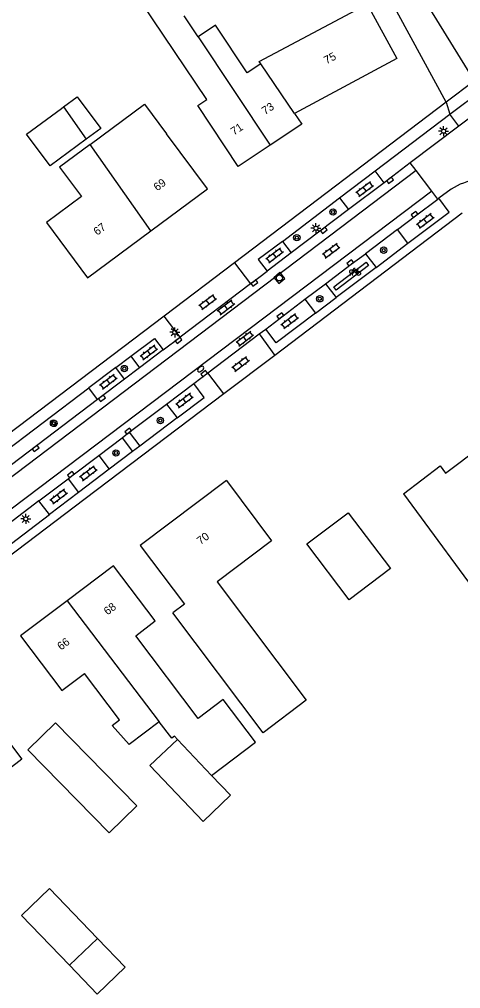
# Model space of a CAD drawing. Extents: x 136000 to 141014, y 402000 to 403500.
# Drawn here: x 138247.2 to 138302.3, y 402866.2 to 402987.2 of the extents above; entities that cross this region are included whole.
import ezdxf

# ---------------------------------------------------------------- set-up
doc = ezdxf.new("R2010")
doc.units = 0
for name, color, linetype in [('gg-anno-huisnummerreeks BGT', 7, 'Continuous'), ('gg-bbg-bijgebouw', 7, 'Continuous'), ('gg-bbg-gedigitaliseerde bebouwing', 7, 'Continuous'), ('gg-bbg-gedigitaliseerde bijgebouw', 7, 'Continuous'), ('gg-bbg-hoofdgebouw', 7, 'Continuous'), ('gg-bbg-luifel en loopbrug', 7, 'Continuous'), ('gg-bbg-tussenscheiding', 7, 'Continuous'), ('gg-knt-verharding', 7, 'Continuous'), ('gg-knt-verharding nz', 7, 'Continuous'), ('gt-grn-weggrens', 7, 'Continuous'), ('gt-symb-boom', 7, 'Continuous'), ('gt-symb-brandkraan', 7, 'Continuous'), ('gt-symb-fietsenrek', 7, 'Continuous'), ('gt-symb-klinker verharding', 7, 'Continuous'), ('gt-symb-kolk', 7, 'Continuous'), ('gt-symb-lichtmast', 7, 'Continuous'), ('gt-symb-rioolschacht', 7, 'Continuous')]:
    doc.layers.add(name, color=color, linetype=linetype)

# ---------------------------------------------------------------- blocks, each defined once
blk = doc.blocks.new('gt0-LMAST')
at = {"layer": 'gt-symb-lichtmast'}
for p, q in [((-0.18, 0.17), (-0.45, 0.44)), ((0, 0.25), (0, 0.62)), ((0.17, 0.17), (0.44, 0.44)), ((-0.25, 0), (-0.63, 0)), ((-0.18, -0.18), (-0.45, -0.45)), ((0, -0.25), (0, -0.63)), ((0.44, -0.45), (0.17, -0.18)), ((0.25, 0), (0.62, 0))]:
    blk.add_line(p, q, dxfattribs=at)
blk.add_circle((0, 0), 0.25, dxfattribs=at)
blk = doc.blocks.new('gt0-KL1')
at = {"layer": 'gt-symb-klinker verharding'}
for p, q in [((-1.15, 0.3), (1.15, 0.3)), ((-1, -0.3), (-1, 0.3)), ((-0.5, 0.3), (-0.5, 0.45)), ((0, -0.3), (0, 0.3)), ((0.5, 0.3), (0.5, 0.45)), ((1, -0.3), (1, 0.3)), ((-1.15, -0.3), (1.15, -0.3)), ((-0.5, -0.45), (-0.5, -0.3)), ((0.5, -0.45), (0.5, -0.3))]:
    blk.add_line(p, q, dxfattribs=at)
blk = doc.blocks.new('gt0-KOLK')
at = {"layer": 'gt-symb-kolk'}
blk.add_lwpolyline([(0, 0), (0.38, 0), (0.38, 0.4), (-0.37, 0.4), (-0.37, 0), (0, 0)], dxfattribs=at)
blk = doc.blocks.new('gt0-RS')
at = {"layer": 'gt-symb-rioolschacht'}
blk.add_lwpolyline([(-0.5, -0.5), (0.5, -0.5), (0.5, 0.5), (-0.5, 0.5)], close=True, dxfattribs=at)
blk.add_circle((0, 0), 0.375, dxfattribs=at)
blk = doc.blocks.new('gt0-BOOM')
at = {"layer": 'gt-symb-boom'}
for radius in [0.4, 0.2]:
    blk.add_circle((0, 0), radius, dxfattribs=at)
blk = doc.blocks.new('gt0-BR')
at = {"layer": 'gt-symb-brandkraan'}
for centre, radius, start, end in [((-0.24, 0), 0.206, 107.5669, 252.4331), ((0.6, -2.66), 3, 106.892, 107.5669), ((0, -0.69), 0.938, 73.108, 106.892), ((-0.6, -2.66), 3, 72.4331, 73.108), ((0.24, 0), 0.206, 287.567, 72.4331), ((0.6, 2.66), 3, 252.4331, 253.108), ((0, 0.69), 0.938, 253.108, 286.8921), ((-0.6, 2.66), 3, 286.8921, 287.567)]:
    blk.add_arc(centre, radius, start, end, dxfattribs=at)
blk = doc.blocks.new('gt0-FREK')
at = {"layer": 'gt-symb-fietsenrek'}
for p, q in [((0.26, 0.76), (0.29, 0.82)), ((0.54, 0.34), (0.26, 0.76)), ((0.29, 0.82), (0.77, 0.71)), ((0.77, 0.71), (0.54, 0.34)), ((0.76, 0.84), (0.87, 0.82)), ((0.77, 0.71), (0.84, 0.82)), ((0.89, 0.25), (0.77, 0.71))]:
    blk.add_line(p, q, dxfattribs=at)
for points in [[(-0.12, 0), (-0.05, 0.31), (0.05, 0.31), (0.12, 0)], [(0.04, 0.48), (0.23, 0.71), (0.26, 0.76)], [(0.29, 0.82), (0.36, 0.94), (0.45, 0.93)], [(0.54, 0.34), (0.56, 0.31), (0.89, 0.25)]]:
    blk.add_lwpolyline(points, dxfattribs=at)
for centre in [(0.04, 0.48), (0.89, 0.25)]:
    blk.add_circle(centre, 0.252, dxfattribs=at)

msp = doc.modelspace()

# ---------------------------------------------------------------- linework, layer by layer
at = {"layer": 'gg-bbg-bijgebouw'}
msp.add_lwpolyline([(138261.86, 402888.99), (138251.7, 402899.34), (138248.27, 402895.97), (138258.43, 402885.62), (138261.86, 402888.99)], dxfattribs=at)
at = {"layer": 'gg-bbg-gedigitaliseerde bebouwing'}
for p, q in [((138269.52, 402985.06), (138267.78, 402987.68)), ((138270.71, 402966.04), (138265.58, 402972.95))]:
    msp.add_line(p, q, dxfattribs=at)
for points in [[(138270.59, 402977.22), (138261.18, 402991.31), (138264.08, 402993.24)], [(138277.34, 402981.66), (138277.12, 402981.96), (138290.6, 402989.12)], [(138277.34, 402981.66), (138275.63, 402980.54), (138271.68, 402986.5), (138269.52, 402985.06)], [(138274.54, 402968.86), (138269.48, 402976.49), (138270.59, 402977.22)], [(138256.04, 402971.59), (138262.84, 402976.64), (138265.58, 402972.95)], [(138256.04, 402971.59), (138252.24, 402968.77), (138254.95, 402965.11)], [(138254.95, 402965.11), (138250.58, 402961.87), (138255.72, 402954.94)], [(138295.14, 402927.95), (138305.94, 402913.32), (138310.47, 402916.63), (138305.2, 402923.84), (138313.65, 402930.01), (138320.54, 402920.57), (138327.72, 402925.9)], [(138273.05, 402929.61), (138278.7, 402922.11), (138271.88, 402916.97), (138283.01, 402902.18), (138277.62, 402898.12), (138266.35, 402913.08)], [(138269.53, 402899.91), (138261.74, 402910.23), (138264.18, 402912.08), (138258.98, 402918.98)], [(138247.37, 402910.21), (138252.53, 402903.39), (138255.33, 402905.51)], [(138264.66, 402899.5), (138260.9, 402896.65), (138258.78, 402899.03), (138259.71, 402899.74), (138255.33, 402905.51)], [(138271.21, 402892.8), (138276.67, 402896.94), (138272.64, 402902.27), (138269.53, 402899.91)], [(138266.95, 402897.29), (138266.57, 402897.68), (138266.24, 402897.43), (138264.66, 402899.5)]]:
    msp.add_lwpolyline(points, dxfattribs=at)
at = {"layer": 'gg-bbg-gedigitaliseerde bijgebouw'}
for p, q in [((138252.72, 402976.3), (138254.42, 402977.56)), ((138252.47, 402976.11), (138252.72, 402976.3)), ((138253.46, 402869.07), (138256.97, 402872.43))]:
    msp.add_line(p, q, dxfattribs=at)
for points in [[(138254.42, 402977.56), (138257.36, 402973.59), (138255.56, 402972.26)], [(138255.56, 402972.26), (138251.05, 402968.93), (138248.12, 402972.9), (138252.47, 402976.11)], [(138283.11, 402921.7), (138288.24, 402925.59), (138293.52, 402918.64), (138288.38, 402914.74), (138283.11, 402921.7)], [(138271.21, 402892.8), (138273.57, 402890.32), (138270.14, 402887.05), (138263.51, 402894.02), (138266.95, 402897.29)], [(138253.46, 402869.07), (138247.49, 402875.3), (138250.99, 402878.67), (138256.97, 402872.43)]]:
    msp.add_lwpolyline(points, dxfattribs=at)
at = {"layer": 'gg-bbg-hoofdgebouw'}
for p, q in [((138278.53, 402971.51), (138274.54, 402968.86)), ((138263.64, 402960.8), (138270.71, 402966.04)), ((138255.72, 402954.94), (138263.64, 402960.8)), ((138258.98, 402918.98), (138253.18, 402914.6)), ((138253.18, 402914.6), (138247.37, 402910.21))]:
    msp.add_line(p, q, dxfattribs=at)
for points in [[(138290.6, 402989.12), (138294.31, 402982.32), (138281.56, 402975.49)], [(138281.56, 402975.49), (138282.47, 402974.12), (138278.53, 402971.51)], [(138295.14, 402927.95), (138299.73, 402931.45), (138300.41, 402930.56), (138309.13, 402937.13), (138308.72, 402937.66), (138315.18, 402942.56), (138327.72, 402925.9)], [(138273.05, 402929.61), (138262.29, 402921.49), (138267.81, 402914.18), (138266.35, 402913.08)], [(138233.79, 402899.81), (138240.16, 402904.68), (138244.39, 402899.11), (138244.3, 402899.04), (138247.51, 402894.82), (138244.52, 402892.54), (138243.32, 402894.12), (138239.22, 402891), (138237.04, 402893.86), (138237.83, 402894.46), (138233.79, 402899.81)]]:
    msp.add_lwpolyline(points, dxfattribs=at)
at = {"layer": 'gg-bbg-luifel en loopbrug'}
msp.add_lwpolyline([(138256.97, 402872.43), (138260.41, 402868.84), (138256.91, 402865.47), (138253.46, 402869.07)], dxfattribs=at)
at = {"layer": 'gg-bbg-tussenscheiding'}
for p, q in [((138269.52, 402985.06), (138278.53, 402971.51)), ((138281.56, 402975.49), (138277.34, 402981.66)), ((138252.72, 402976.3), (138255.56, 402972.26)), ((138263.64, 402960.8), (138256.04, 402971.59)), ((138253.18, 402914.6), (138264.66, 402899.5)), ((138271.21, 402892.8), (138266.95, 402897.29))]:
    msp.add_line(p, q, dxfattribs=at)
at = {"layer": 'gg-knt-verharding'}
for p, q in [((138304, 402979.55), (138300.48, 402976.88)), ((138306.48, 402977.25), (138302.06, 402973.9)), ((138300.48, 402976.88), (138274.06, 402956.81)), ((138291.62, 402968.29), (138300.94, 402975.37)), ((138302.06, 402973.9), (138300.94, 402975.37)), ((138302.06, 402973.9), (138296, 402969.31)), ((138296, 402969.31), (138292.73, 402966.82)), ((138296.74, 402968.33), (138296, 402969.31)), ((138292.73, 402966.82), (138291.62, 402968.29)), ((138298.68, 402965.78), (138296.74, 402968.33)), ((138292.73, 402966.82), (138288.29, 402963.46)), ((138299.43, 402964.79), (138298.68, 402965.78)), ((138301.1, 402966.03), (138299.57, 402964.89)), ((138280.05, 402959.5), (138287.18, 402964.93)), ((138287.18, 402964.93), (138288.29, 402963.46)), ((138299.43, 402964.79), (138299.57, 402964.89)), ((138302.46, 402963.03), (138279.1, 402945.26)), ((138288.29, 402963.46), (138281.15, 402958.06)), ((138294.39, 402960.98), (138290.41, 402957.96)), ((138295.71, 402959.26), (138294.39, 402960.98)), ((138280.05, 402959.5), (138281.15, 402958.06)), ((138291.73, 402956.25), (138295.71, 402959.26)), ((138281.15, 402958.06), (138278.13, 402955.76)), ((138290.41, 402957.96), (138291.73, 402956.25)), ((138274.06, 402956.81), (138265.27, 402950.14)), ((138274.06, 402956.81), (138276.06, 402954.19)), ((138276.06, 402954.19), (138278.13, 402955.76)), ((138276.06, 402954.19), (138267.3, 402947.55)), ((138282.86, 402952.27), (138285.43, 402954.21)), ((138285.43, 402954.21), (138286.74, 402952.48)), ((138277.97, 402948.55), (138282.86, 402952.27)), ((138282.86, 402952.27), (138284.17, 402950.53)), ((138284.17, 402950.53), (138286.74, 402952.48)), ((138265.27, 402950.14), (138216.54, 402913.24)), ((138267.3, 402947.55), (138265.27, 402950.14)), ((138277.15, 402947.93), (138277.97, 402948.55)), ((138265.15, 402945.93), (138267.3, 402947.55)), ((138270.75, 402943.09), (138277.15, 402947.93)), ((138277.15, 402947.93), (138279.1, 402945.26)), ((138265.15, 402945.93), (138262.22, 402943.69)), ((138259.24, 402943.73), (138261.13, 402945.15)), ((138261.13, 402945.15), (138262.22, 402943.69)), ((138279.1, 402945.26), (138272.72, 402940.44)), ((138260.33, 402942.27), (138259.24, 402943.73)), ((138262.22, 402943.69), (138260.33, 402942.27)), ((138260.33, 402942.27), (138256.98, 402939.74)), ((138268.98, 402941.73), (138270.75, 402943.09)), ((138272.72, 402940.44), (138270.75, 402943.09)), ((138224.27, 402917.22), (138255.88, 402941.19)), ((138256.98, 402939.74), (138255.88, 402941.19)), ((138265.59, 402939.17), (138268.98, 402941.73)), ((138260.93, 402935.65), (138265.59, 402939.17)), ((138265.59, 402939.17), (138266.89, 402937.46)), ((138266.89, 402937.46), (138262.23, 402933.93)), ((138257.12, 402932.74), (138260.05, 402934.96)), ((138260.05, 402934.96), (138260.93, 402935.65)), ((138260.05, 402934.96), (138261.34, 402933.25)), ((138260.93, 402935.65), (138262.23, 402933.93)), ((138257.12, 402932.74), (138258.41, 402931.04)), ((138261.34, 402933.25), (138258.41, 402931.04)), ((138249.65, 402927.08), (138253.3, 402929.83)), ((138249.65, 402927.08), (138241.25, 402920.71)), ((138250.96, 402925.39), (138249.65, 402927.08)), ((138242.57, 402919), (138250.96, 402925.39))]:
    msp.add_line(p, q, dxfattribs=at)
for points in [[(138304, 402979.55), (138292.31, 402998.54), (138292.5, 402998.65), (138291.64, 403000), (138292.19, 403000.42), (138288.62, 403005.34), (138285.07, 403012.22)], [(138300.48, 402976.88), (138285.59, 403004.31), (138284.69, 403004.83), (138284.04, 403005.6), (138281.35, 403010.36)], [(138294.39, 402960.98), (138296.64, 402962.7), (138299.43, 402964.79)], [(138285.43, 402954.21), (138288.62, 402956.65), (138290.41, 402957.96)], [(138272.72, 402940.44), (138255.42, 402927.34), (138227.47, 402906.13), (138194.82, 402881.38), (138173.7, 402865.34)], [(138256.98, 402939.74), (138232.17, 402920.93), (138225.36, 402915.78)], [(138253.3, 402929.83), (138253.77, 402930.21), (138257.12, 402932.74)]]:
    msp.add_lwpolyline(points, dxfattribs=at)
msp.add_arc((138305.46, 402959.16), 8.13, 74.0998, 122.399, dxfattribs=at)
at = {"layer": 'gg-knt-verharding nz'}
for p, q in [((138300.94, 402975.37), (138305.36, 402978.73)), ((138287.18, 402964.93), (138291.62, 402968.29)), ((138298.68, 402965.78), (138171, 402869.14)), ((138291.73, 402956.25), (138286.74, 402952.48)), ((138259.24, 402943.73), (138255.88, 402941.19)), ((138262.23, 402933.93), (138261.34, 402933.25)), ((138258.41, 402931.04), (138254.59, 402928.14)), ((138253.3, 402929.83), (138254.59, 402928.14)), ((138254.59, 402928.14), (138250.96, 402925.39))]:
    msp.add_line(p, q, dxfattribs=at)
for points in [[(138296.74, 402968.33), (138202.07, 402896.62), (138169.37, 402871.88)], [(138295.71, 402959.26), (138300.84, 402963.15), (138299.57, 402964.89)], [(138280.05, 402959.5), (138277.03, 402957.22), (138278.13, 402955.76)], [(138290.8, 402956.48), (138286.76, 402953.41), (138286.46, 402953.8), (138290.5, 402956.88), (138290.8, 402956.48)], [(138284.17, 402950.53), (138279.27, 402946.83), (138277.97, 402948.55)], [(138261.13, 402945.15), (138264.07, 402947.38), (138265.15, 402945.93)], [(138266.89, 402937.46), (138270.26, 402940.01), (138268.98, 402941.73)]]:
    msp.add_lwpolyline(points, dxfattribs=at)
at = {"layer": 'gt-grn-weggrens'}
msp.add_line((138300.48, 402976.88), (138300.94, 402975.37), dxfattribs=at)

# ---------------------------------------------------------------- block references
at = {"layer": 'gt-symb-boom'}
for p in [(138286.36, 402963.17), (138281.84, 402959.96), (138292.68, 402958.4), (138284.7, 402952.33), (138260.31, 402943.61), (138251.48, 402936.79), (138251.53, 402936.76), (138264.81, 402937.12), (138259.27, 402933.06)]:
    msp.add_blockref('gt0-BOOM', p, dxfattribs=at)
at = {"layer": 'gt-symb-brandkraan', "rotation": -142.84362584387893}
msp.add_blockref('gt0-BR', (138269.84, 402943.55), dxfattribs=at)
at = {"layer": 'gt-symb-fietsenrek'}
msp.add_blockref('gt0-FREK', (138288.65, 402955.24), dxfattribs=at)
at = {"layer": 'gt-symb-klinker verharding'}
for p, rotation in [((138290.32, 402966.04), 37.1563741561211), ((138297.87, 402962.07), 37.1563741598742), ((138286.13, 402958.34), 36.995897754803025), ((138279.07, 402957.76), 37.1563741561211), ((138270.72, 402951.93), 36.99589775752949), ((138273, 402951.27), 36.99589775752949), ((138280.96, 402949.54), 37.15637415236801), ((138275.35, 402947.36), 36.99589776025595), ((138263.37, 402945.63), 37.15637415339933), ((138274.83, 402944.19), 36.99589775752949), ((138258.32, 402941.99), 37.1563741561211), ((138267.82, 402939.63), 37.1563741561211), ((138255.83, 402930.54), 37.15637415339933), ((138252.12, 402927.64), 37.156374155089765)]:
    msp.add_blockref('gt0-KL1', p, dxfattribs=dict(at, rotation=rotation))
at = {"layer": 'gt-symb-kolk'}
for p, rotation in [((138293.36, 402967.29), -142.55716365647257), ((138296.64, 402962.7), 37.36253068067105), ((138285.1, 402961.04), -142.76334101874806), ((138288.62, 402956.65), 37.36253068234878), ((138276.42, 402954.46), -142.63746931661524), ((138279.9, 402950.03), 37.36253068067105), ((138266.97, 402947.3), -142.84362584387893), ((138270.4, 402942.82), 37.64891642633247), ((138257.41, 402940.06), -142.76334102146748), ((138260.91, 402935.63), 37.890062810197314), ((138249.13, 402933.79), -142.84362584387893), ((138253.77, 402930.21), 38.95496029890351)]:
    msp.add_blockref('gt0-KOLK', p, dxfattribs=dict(at, rotation=rotation))
at = {"layer": 'gt-symb-lichtmast'}
for p in [(138300.16, 402973.26), (138284.23, 402961.14), (138266.61, 402948.14), (138248.01, 402924.83)]:
    msp.add_blockref('gt0-LMAST', p, dxfattribs=at)
at = {"layer": 'gt-symb-rioolschacht', "rotation": 39.93025449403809}
msp.add_blockref('gt0-RS', (138279.66, 402954.93), dxfattribs=at)

# ---------------------------------------------------------------- texts
at = {"layer": 'gg-anno-huisnummerreeks BGT'}
for s, rotation, p in [('75', 28.2, (138285.55, 402981.6)), ('73', 33.6, (138277.87, 402975.27)), ('71', 33.6, (138274, 402972.7)), ('69', 36.5, (138264.42, 402965.74)), ('67', 36.5, (138256.92, 402960.19)), ('70', 37, (138269.83, 402921.55)), ('68', 37.1, (138258.21, 402912.76)), ('66', 37.1, (138252.41, 402908.38))]:
    msp.add_text(s, height=1, rotation=rotation, dxfattribs=at).set_placement(p)

doc.saveas('drawing.dxf')
